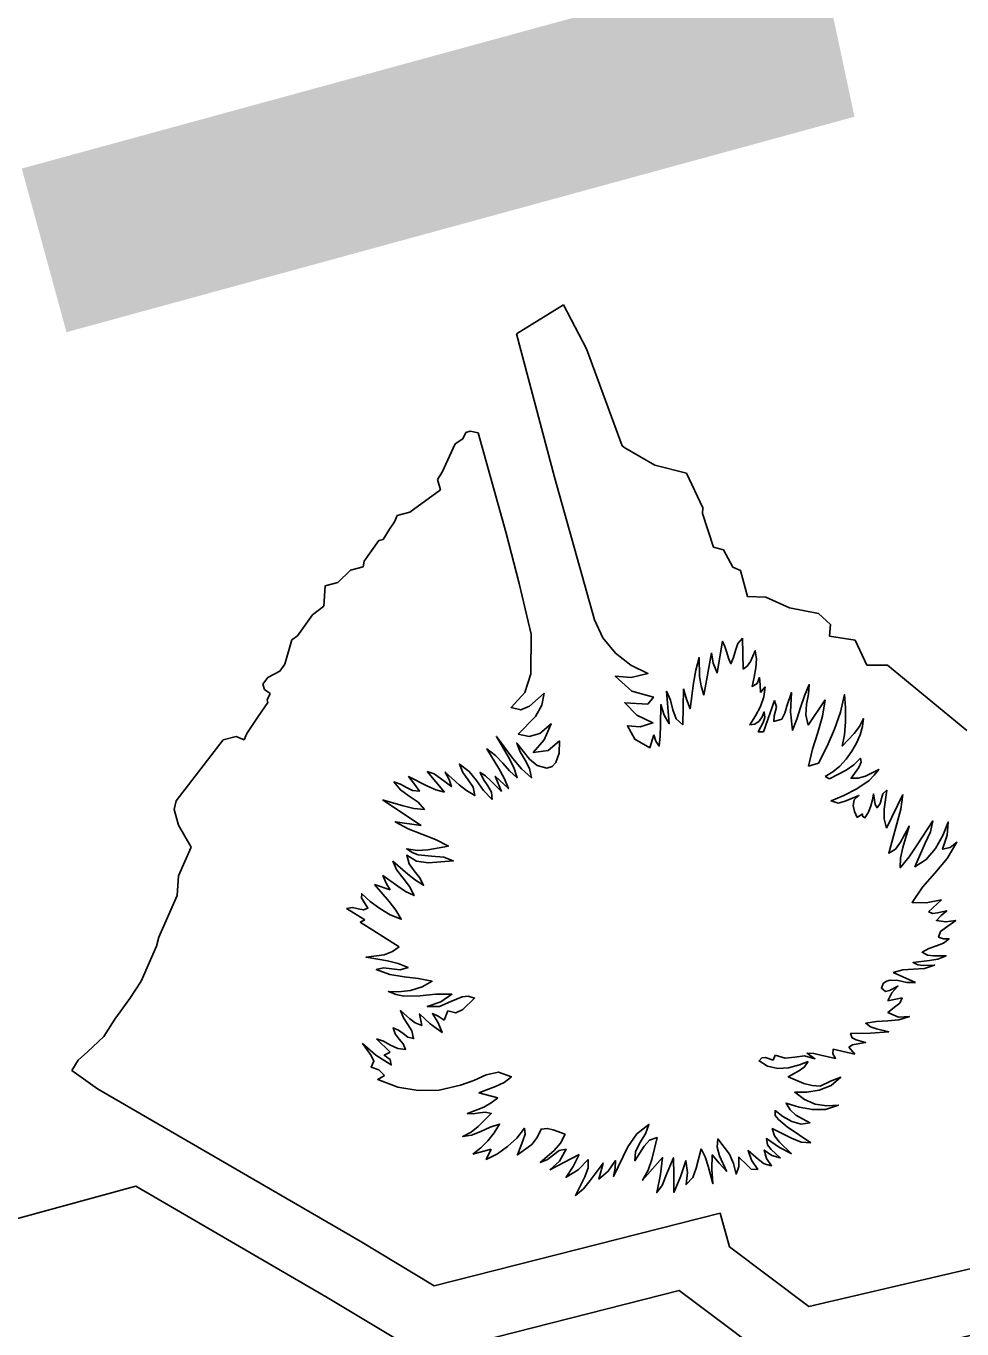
# Model space of a CAD drawing. Extents: x 2001876 to 2025694, y 804561 to 868938.
# Drawn here: x 2010981.44 to 2010995.11, y 826067.39 to 826086.4 of the extents above; entities that cross this region are included whole.
import ezdxf

# ---------------------------------------------------------------- set-up
doc = ezdxf.new("R2010")
doc.units = 0
doc.layers.add('TR SN EXTRUDED PANEL SIGNS- MOUNTED OVERHEAD', color=7, linetype='Continuous')

msp = doc.modelspace()

# ---------------------------------------------------------------- linework, layer by layer
at = {"layer": 'TR SN EXTRUDED PANEL SIGNS- MOUNTED OVERHEAD'}
for p, q in [((2010989.29, 826082.336), (2010988.604, 826081.911)), ((2010989.624, 826081.69), (2010989.29, 826082.336)), ((2010990.147, 826080.278), (2010989.624, 826081.69)), ((2010987.821, 826080.379), (2010987.708, 826080.307)), ((2010987.864, 826080.472), (2010987.821, 826080.379)), ((2010987.927, 826080.489), (2010987.864, 826080.472)), ((2010988.047, 826080.465), (2010987.927, 826080.489)), ((2010987.708, 826080.307), (2010987.521, 826079.89)), ((2010990.186, 826080.248), (2010990.147, 826080.278)), ((2010990.623, 826079.995), (2010990.186, 826080.248)), ((2010991.085, 826079.879), (2010990.623, 826079.995)), ((2010987.521, 826079.89), (2010987.453, 826079.784)), ((2010987.453, 826079.784), (2010987.494, 826079.635)), ((2010991.326, 826079.37), (2010991.085, 826079.879)), ((2010987.494, 826079.635), (2010987.048, 826079.309)), ((2010986.862, 826079.258), (2010986.823, 826079.167)), ((2010987.048, 826079.309), (2010986.862, 826079.258)), ((2010991.317, 826079.287), (2010991.326, 826079.37)), ((2010991.482, 826078.799), (2010991.317, 826079.287)), ((2010986.752, 826079.059), (2010986.656, 826078.911)), ((2010986.823, 826079.167), (2010986.752, 826079.059)), ((2010986.593, 826078.894), (2010986.38, 826078.593)), ((2010986.656, 826078.911), (2010986.593, 826078.894)), ((2010991.626, 826078.76), (2010991.482, 826078.799)), ((2010991.763, 826078.507), (2010991.626, 826078.76)), ((2010986.181, 826078.46), (2010985.997, 826078.284)), ((2010986.366, 826078.51), (2010986.181, 826078.46)), ((2010986.38, 826078.593), (2010986.366, 826078.51)), ((2010991.873, 826078.457), (2010991.763, 826078.507)), ((2010991.978, 826078.076), (2010991.873, 826078.457)), ((2010985.997, 826078.284), (2010985.81, 826078.233)), ((2010985.81, 826078.233), (2010985.79, 826077.938)), ((2010992.246, 826078.068), (2010991.978, 826078.076)), ((2010992.588, 826077.914), (2010992.246, 826078.068)), ((2010985.79, 826077.938), (2010985.626, 826077.811)), ((2010993.013, 826077.827), (2010992.588, 826077.914)), ((2010985.626, 826077.811), (2010985.409, 826077.505)), ((2010993.19, 826077.669), (2010993.013, 826077.827)), ((2010985.409, 826077.505), (2010985.325, 826077.446)), ((2010993.171, 826077.5), (2010993.19, 826077.669)), ((2010993.549, 826077.442), (2010993.171, 826077.5)), ((2010985.325, 826077.446), (2010985.222, 826077.088)), ((2010991.901, 826077.471), (2010991.913, 826077.019)), ((2010993.718, 826077.075), (2010993.549, 826077.442)), ((2010991.339, 826076.639), (2010991.453, 826077.256)), ((2010985.151, 826076.99), (2010984.975, 826076.897)), ((2010985.222, 826077.088), (2010985.151, 826076.99)), ((2010994.018, 826077.077), (2010993.718, 826077.075)), ((2010995.18, 826076.123), (2010994.018, 826077.077)), ((2010984.975, 826076.897), (2010984.902, 826076.798)), ((2010984.902, 826076.798), (2010984.924, 826076.719)), ((2010992.165, 826076.675), (2010992.234, 826076.759)), ((2010984.924, 826076.719), (2010985.008, 826076.66)), ((2010985.008, 826076.66), (2010984.965, 826076.568)), ((2010984.965, 826076.568), (2010984.975, 826076.531)), ((2010991.03, 826076.205), (2010991.044, 826076.729)), ((2010992.21, 826076.101), (2010992.369, 826076.558)), ((2010992.861, 826076.2), (2010993.109, 826076.57)), ((2010984.975, 826076.531), (2010984.833, 826076.326)), ((2010984.833, 826076.326), (2010984.666, 826076.077)), ((2010984.324, 826075.984), (2010983.637, 826075.097)), ((2010984.513, 826076.035), (2010984.324, 826075.984)), ((2010984.628, 826075.985), (2010984.513, 826076.035)), ((2010984.666, 826076.077), (2010984.628, 826075.985)), ((2010990.549, 826075.87), (2010990.609, 826076.058)), ((2010989.227, 826075.793), (2010989.231, 826075.971)), ((2010992.866, 826075.603), (2010993.013, 826075.643)), ((2010987.552, 826075.222), (2010987.3, 826075.522)), ((2010988.386, 826075.233), (2010988.292, 826075.457)), ((2010993.111, 826075.452), (2010993.174, 826075.417)), ((2010983.637, 826075.097), (2010983.606, 826074.968)), ((2010987.211, 826074.735), (2010986.649, 826075.108)), ((2010994.003, 826074.697), (2010994.244, 826075.189)), ((2010983.606, 826074.968), (2010983.668, 826074.741)), ((2010993.579, 826074.85), (2010993.656, 826074.904)), ((2010983.668, 826074.741), (2010983.855, 826074.421)), ((2010983.855, 826074.421), (2010983.669, 826074.002)), ((2010983.669, 826074.002), (2010983.65, 826073.711)), ((2010983.65, 826073.711), (2010983.382, 826073.106)), ((2010986.532, 826073.872), (2010986.758, 826073.794)), ((2010986.39, 826073.359), (2010986.121, 826073.522)), ((2010994.809, 826073.652), (2010994.619, 826073.476)), ((2010986.32, 826073.326), (2010986.39, 826073.359)), ((2010986.893, 826072.963), (2010986.32, 826073.326)), ((2010983.351, 826072.972), (2010983.123, 826072.462)), ((2010983.382, 826073.106), (2010983.351, 826072.972)), ((2010994.104, 826072.592), (2010994.427, 826072.442)), ((2010983.123, 826072.462), (2010982.959, 826072.211)), ((2010982.959, 826072.211), (2010982.742, 826071.907)), ((2010994.026, 826072.175), (2010994.233, 826072.218)), ((2010987.547, 826071.892), (2010987.602, 826072.032)), ((2010982.742, 826071.907), (2010982.578, 826071.657)), ((2010982.578, 826071.657), (2010982.34, 826071.43)), ((2010986.761, 826071.426), (2010986.561, 826071.622)), ((2010982.34, 826071.43), (2010982.206, 826071.31)), ((2010993.455, 826071.499), (2010993.542, 826071.398)), ((2010982.206, 826071.31), (2010982.112, 826071.161)), ((2010992.381, 826071.384), (2010992.349, 826071.308)), ((2010992.734, 826071.243), (2010992.861, 826071.29)), ((2010982.112, 826071.161), (2010982.486, 826070.893)), ((2010982.486, 826070.893), (2010986.324, 826068.666)), ((2010988.33, 826070.762), (2010988.055, 826070.833)), ((2010992.555, 826070.339), (2010992.901, 826070.104)), ((2010988.233, 826070.012), (2010987.969, 826069.94)), ((2010989.517, 826069.935), (2010989.093, 826069.708)), ((2010987.402, 826068.018), (2010991.578, 826069.079)), ((2010991.578, 826069.079), (2010991.713, 826068.584)), ((2010992.872, 826067.714), (2010998.138, 826068.949)), ((2010986.324, 826068.666), (2010987.402, 826068.018)), ((2010991.713, 826068.584), (2010992.872, 826067.714))]:
    msp.add_line(p, q, dxfattribs=at)
for points in [[(2010988.604, 826081.911), (2010989.157, 826079.818), (2010989.742, 826077.736), (2010989.864, 826077.474), (2010990.047, 826077.251), (2010990.272, 826077.075), (2010990.522, 826076.955), (2010990.279, 826076.896), (2010990.045, 826076.917), (2010990.29, 826076.698), (2010990.603, 826076.609), (2010990.519, 826076.507), (2010990.184, 826076.527), (2010990.362, 826076.344), (2010990.595, 826076.232), (2010990.411, 826076.177), (2010990.224, 826076.19), (2010990.334, 826075.994), (2010990.549, 826075.87)], [(2011024.359, 826080.773), (2011024.359, 826080.774), (2010999.338, 826073.921), (2010999.436, 826073.762), (2011000.338, 826073.798), (2011000.669, 826073.401), (2011001.077, 826073.354), (2011001.619, 826073.106), (2011002.124, 826072.167), (2011001.193, 826070.055), (2010998.981, 826068.505), (2010998.813, 826068.131), (2010992.656, 826066.687), (2010990.979, 826067.946), (2010987.252, 826066.998), (2010985.84, 826067.848), (2010983.049, 826069.469), (2010956.588, 826062.235)], [(2010989.231, 826075.971), (2010989.065, 826075.831), (2010988.849, 826075.801), (2010989.007, 826075.983), (2010989.11, 826076.22), (2010988.944, 826076.077), (2010988.79, 826076.032), (2010988.631, 826076.07), (2010988.883, 826076.324), (2010988.972, 826076.49), (2010989.008, 826076.666), (2010988.796, 826076.479), (2010988.667, 826076.422), (2010988.526, 826076.456), (2010988.725, 826076.677), (2010988.813, 826076.947), (2010988.818, 826077.53), (2010988.643, 826078.269), (2010988.454, 826079.003), (2010988.047, 826080.465)], [(2010991.453, 826077.256), (2010991.476, 826077.102), (2010991.533, 826076.963), (2010991.612, 826077.424), (2010991.647, 826077.346), (2010991.673, 826077.26), (2010991.699, 826077.175), (2010991.734, 826077.097), (2010991.774, 826077.189), (2010991.801, 826077.291), (2010991.837, 826077.39), (2010991.901, 826077.471)], [(2010991.044, 826076.729), (2010991.084, 826076.58), (2010991.137, 826076.439), (2010991.186, 826076.813), (2010991.221, 826077.001), (2010991.269, 826077.186), (2010991.277, 826076.91), (2010991.298, 826076.772), (2010991.339, 826076.639)], [(2010991.913, 826077.019), (2010991.97, 826077.061), (2010992.018, 826077.13), (2010992.09, 826077.286), (2010992.107, 826077.167), (2010992.098, 826077.034), (2010992.074, 826076.898), (2010992.042, 826076.766), (2010992.115, 826076.808), (2010992.151, 826076.894), (2010992.163, 826076.788), (2010992.165, 826076.675)], [(2010992.234, 826076.759), (2010992.213, 826076.615), (2010992.165, 826076.474), (2010992.095, 826076.336), (2010992.011, 826076.204), (2010992.083, 826076.214), (2010992.145, 826076.258), (2010992.192, 826076.322), (2010992.222, 826076.393), (2010992.231, 826076.312), (2010992.207, 826076.237), (2010992.132, 826076.1), (2010992.21, 826076.101)], [(2010992.369, 826076.558), (2010992.398, 826076.464), (2010992.366, 826076.338), (2010992.36, 826076.253), (2010992.476, 826076.286), (2010992.521, 826076.377), (2010992.552, 826076.476), (2010992.619, 826076.674), (2010992.606, 826076.396), (2010992.632, 826076.125), (2010992.695, 826076.288), (2010992.752, 826076.458), (2010992.809, 826076.629), (2010992.878, 826076.791), (2010992.865, 826076.653), (2010992.837, 826076.504), (2010992.826, 826076.35), (2010992.861, 826076.2)], [(2010990.609, 826076.058), (2010990.636, 826075.966), (2010990.687, 826075.895), (2010990.701, 826076.046), (2010990.704, 826076.196), (2010990.712, 826076.501), (2010990.76, 826076.346), (2010990.834, 826076.219), (2010990.796, 826076.694), (2010990.851, 826076.563), (2010990.887, 826076.421), (2010990.936, 826076.294), (2010991.03, 826076.205)], [(2010993.109, 826076.57), (2010993.072, 826076.33), (2010993.003, 826076.091), (2010992.927, 826075.85), (2010992.866, 826075.603)], [(2010993.013, 826075.643), (2010993.137, 826075.891), (2010993.245, 826076.14), (2010993.332, 826076.391), (2010993.391, 826076.647), (2010993.408, 826076.451), (2010993.408, 826076.25), (2010993.391, 826076.06), (2010993.359, 826075.895), (2010993.531, 826076.08), (2010993.609, 826076.182), (2010993.671, 826076.296), (2010993.655, 826076.181), (2010993.62, 826076.06), (2010993.567, 826075.938), (2010993.498, 826075.818), (2010993.417, 826075.704), (2010993.322, 826075.602), (2010993.221, 826075.517), (2010993.111, 826075.452)], [(2010988.292, 826075.457), (2010988.486, 826075.274), (2010988.426, 826075.424), (2010988.344, 826075.567), (2010988.171, 826075.852), (2010988.299, 826075.758), (2010988.403, 826075.646), (2010988.504, 826075.532), (2010988.613, 826075.433), (2010988.566, 826075.584), (2010988.488, 826075.734), (2010988.311, 826076.035), (2010988.549, 826075.711), (2010988.678, 826075.561), (2010988.825, 826075.432), (2010988.792, 826075.567), (2010988.73, 826075.69), (2010988.66, 826075.81), (2010988.608, 826075.939), (2010988.793, 826075.704), (2010988.907, 826075.612), (2010989.049, 826075.572), (2010989.124, 826075.598), (2010989.176, 826075.653), (2010989.227, 826075.793)], [(2010987.3, 826075.522), (2010987.401, 826075.488), (2010987.489, 826075.425), (2010987.655, 826075.303), (2010987.619, 826075.407), (2010987.564, 826075.515), (2010987.766, 826075.33), (2010987.874, 826075.247), (2010987.994, 826075.172), (2010987.972, 826075.296), (2010987.901, 826075.401), (2010987.821, 826075.508), (2010987.77, 826075.631), (2010987.912, 826075.525), (2010988.021, 826075.39), (2010988.124, 826075.246), (2010988.247, 826075.116), (2010988.238, 826075.222), (2010988.186, 826075.315), (2010988.121, 826075.408), (2010988.072, 826075.51), (2010988.152, 826075.462), (2010988.23, 826075.386), (2010988.386, 826075.233)], [(2010993.174, 826075.417), (2010993.418, 826075.543), (2010993.528, 826075.622), (2010993.625, 826075.717), (2010993.637, 826075.66), (2010993.6, 826075.583), (2010993.488, 826075.424), (2010993.593, 826075.425), (2010993.698, 826075.453), (2010993.893, 826075.554), (2010993.826, 826075.468), (2010993.75, 826075.393), (2010993.574, 826075.27), (2010993.384, 826075.175), (2010993.196, 826075.094), (2010993.299, 826075.063), (2010993.4, 826075.088), (2010993.602, 826075.173), (2010993.535, 826075.108), (2010993.52, 826075.028), (2010993.54, 826074.939), (2010993.579, 826074.85)], [(2010986.649, 826075.108), (2010986.952, 826075.021), (2010987.104, 826074.984), (2010987.259, 826074.971), (2010987.167, 826075.076), (2010987.039, 826075.163), (2010986.909, 826075.254), (2010986.815, 826075.37), (2010986.911, 826075.338), (2010987, 826075.289), (2010987.088, 826075.247), (2010987.186, 826075.235), (2010987.116, 826075.34), (2010987.03, 826075.448), (2010987.297, 826075.315), (2010987.426, 826075.256), (2010987.552, 826075.222)], [(2010993.656, 826074.904), (2010993.656, 826074.871), (2010993.691, 826074.848), (2010993.742, 826074.932), (2010993.778, 826075.02), (2010993.801, 826075.108), (2010993.814, 826075.196), (2010993.832, 826075.103), (2010993.84, 826075.044), (2010993.869, 826074.995), (2010993.914, 826075.054), (2010993.93, 826075.127), (2010993.952, 826075.197), (2010994.009, 826075.25), (2010993.97, 826074.972), (2010993.971, 826074.832), (2010994.003, 826074.697)], [(2010994.244, 826075.189), (2010994.213, 826074.972), (2010994.158, 826074.757), (2010994.037, 826074.33), (2010994.139, 826074.391), (2010994.209, 826074.49), (2010994.336, 826074.727), (2010994.244, 826074.414), (2010994.209, 826074.26), (2010994.207, 826074.119), (2010994.338, 826074.277), (2010994.453, 826074.453), (2010994.684, 826074.803), (2010994.646, 826074.645), (2010994.572, 826074.478), (2010994.42, 826074.132), (2010994.584, 826074.238), (2010994.72, 826074.4), (2010994.826, 826074.591), (2010994.907, 826074.785), (2010994.893, 826074.596), (2010994.824, 826074.388), (2010994.934, 826074.413), (2010995.034, 826074.491), (2010994.889, 826074.252), (2010994.712, 826074.039), (2010994.53, 826073.834), (2010994.378, 826073.613), (2010994.586, 826073.607), (2010994.809, 826073.652)], [(2010986.758, 826073.794), (2010986.705, 826073.886), (2010986.655, 826074.004), (2010986.872, 826073.848), (2010986.984, 826073.771), (2010987.109, 826073.713), (2010987.043, 826073.843), (2010986.948, 826073.964), (2010986.857, 826074.085), (2010986.801, 826074.214), (2010987.019, 826074.027), (2010987.13, 826073.938), (2010987.247, 826073.862), (2010987.19, 826073.977), (2010987.111, 826074.073), (2010987.039, 826074.176), (2010987.002, 826074.302), (2010987.145, 826074.213), (2010987.319, 826074.189), (2010987.682, 826074.219), (2010987.543, 826074.275), (2010987.363, 826074.288), (2010987.171, 826074.307), (2010987.082, 826074.34), (2010987.003, 826074.394), (2010987.152, 826074.372), (2010987.308, 826074.381), (2010987.61, 826074.435), (2010987.42, 826074.529), (2010987.221, 826074.608), (2010987.024, 826074.687), (2010986.834, 826074.789), (2010987.211, 826074.735)], [(2010986.121, 826073.522), (2010986.208, 826073.539), (2010986.292, 826073.52), (2010986.37, 826073.503), (2010986.436, 826073.529), (2010986.371, 826073.629), (2010986.343, 826073.679), (2010986.345, 826073.74), (2010986.467, 826073.626), (2010986.607, 826073.522), (2010986.76, 826073.432), (2010986.921, 826073.366), (2010986.845, 826073.497), (2010986.746, 826073.624), (2010986.532, 826073.872)], [(2010994.619, 826073.476), (2010994.681, 826073.451), (2010994.749, 826073.462), (2010994.886, 826073.489), (2010994.803, 826073.422), (2010994.734, 826073.349), (2010994.873, 826073.331), (2010995.016, 826073.348), (2010994.865, 826073.242), (2010994.796, 826073.188), (2010994.766, 826073.107), (2010994.836, 826073.082), (2010994.918, 826073.083), (2010994.837, 826073.018), (2010994.733, 826072.978), (2010994.623, 826072.939), (2010994.525, 826072.884), (2010994.603, 826072.842), (2010994.691, 826072.832), (2010994.874, 826072.835), (2010994.756, 826072.784), (2010994.631, 826072.767), (2010994.393, 826072.736), (2010994.463, 826072.703), (2010994.542, 826072.694), (2010994.707, 826072.697), (2010994.558, 826072.649), (2010994.398, 826072.638), (2010994.242, 826072.629), (2010994.104, 826072.592)], [(2010987.602, 826072.032), (2010987.717, 826072), (2010987.82, 826072.049), (2010987.992, 826072.217), (2010987.9, 826072.242), (2010987.813, 826072.233), (2010987.647, 826072.166), (2010987.481, 826072.092), (2010987.302, 826072.094), (2010987.5, 826072.161), (2010987.662, 826072.271), (2010987.429, 826072.271), (2010987.193, 826072.247), (2010986.96, 826072.246), (2010986.846, 826072.269), (2010986.735, 826072.314), (2010986.884, 826072.305), (2010987.055, 826072.327), (2010987.226, 826072.379), (2010987.372, 826072.462), (2010987.17, 826072.504), (2010986.964, 826072.528), (2010986.757, 826072.562), (2010986.556, 826072.633), (2010986.664, 826072.659), (2010986.783, 826072.641), (2010986.904, 826072.627), (2010987.022, 826072.662), (2010986.875, 826072.723), (2010986.721, 826072.758), (2010986.409, 826072.811), (2010986.674, 826072.849), (2010986.795, 826072.896), (2010986.893, 826072.963)], [(2010994.427, 826072.442), (2010994.302, 826072.446), (2010994.175, 826072.472), (2010994.058, 826072.479), (2010994.005, 826072.464), (2010993.958, 826072.427), (2010993.93, 826072.36), (2010993.99, 826072.314), (2010994.047, 826072.325), (2010994.172, 826072.392), (2010994.083, 826072.292), (2010994.026, 826072.175)], [(2010994.233, 826072.218), (2010994.198, 826072.144), (2010994.141, 826072.097), (2010994.027, 826072.005), (2010994.179, 826071.938), (2010994.34, 826071.946), (2010994.187, 826071.899), (2010994.025, 826071.883), (2010993.859, 826071.875), (2010993.702, 826071.85), (2010993.772, 826071.796), (2010993.858, 826071.767), (2010994.038, 826071.724), (2010993.773, 826071.705), (2010993.48, 826071.697), (2010993.503, 826071.635), (2010993.562, 826071.607), (2010993.699, 826071.566), (2010993.586, 826071.548), (2010993.51, 826071.534), (2010993.455, 826071.499)], [(2010986.561, 826071.622), (2010986.665, 826071.589), (2010986.765, 826071.531), (2010986.87, 826071.479), (2010986.986, 826071.468), (2010986.951, 826071.549), (2010986.893, 826071.618), (2010986.835, 826071.692), (2010986.802, 826071.78), (2010986.884, 826071.75), (2010986.951, 826071.697), (2010987.017, 826071.646), (2010987.101, 826071.624), (2010987.075, 826071.736), (2010987.019, 826071.833), (2010986.957, 826071.927), (2010986.91, 826072.033), (2010987.048, 826071.912), (2010987.127, 826071.854), (2010987.22, 826071.816), (2010987.187, 826071.984), (2010987.345, 826071.84), (2010987.518, 826071.712), (2010987.463, 826071.853), (2010987.376, 826071.989), (2010987.462, 826071.95), (2010987.547, 826071.892)], [(2010988.055, 826070.833), (2010988.297, 826070.924), (2010988.424, 826070.986), (2010988.53, 826071.068), (2010988.341, 826071.135), (2010988.162, 826071.096), (2010987.98, 826071.012), (2010987.787, 826070.944), (2010987.474, 826070.874), (2010987.169, 826070.866), (2010986.871, 826070.918), (2010986.579, 826071.028), (2010986.675, 826071.087), (2010986.596, 826071.171), (2010986.485, 826071.206), (2010986.524, 826071.294), (2010986.485, 826071.379), (2010986.357, 826071.553), (2010986.553, 826071.385), (2010986.777, 826071.24), (2010986.758, 826071.32), (2010986.673, 826071.382), (2010986.761, 826071.426)], [(2010993.542, 826071.398), (2010993.225, 826071.469), (2010993.222, 826071.404), (2010993.262, 826071.335), (2010993.047, 826071.381), (2010992.944, 826071.409), (2010992.847, 826071.412), (2010992.961, 826071.331), (2010992.809, 826071.372), (2010992.667, 826071.354), (2010992.526, 826071.337), (2010992.381, 826071.384)], [(2010992.349, 826071.308), (2010992.241, 826071.347), (2010992.187, 826071.344), (2010992.146, 826071.3), (2010992.27, 826071.221), (2010992.417, 826071.189), (2010992.575, 826071.198), (2010992.734, 826071.243)], [(2010992.861, 826071.29), (2010992.809, 826071.212), (2010992.737, 826071.157), (2010992.572, 826071.067), (2010992.798, 826070.97), (2010992.918, 826070.941), (2010993.037, 826070.932), (2010993.19, 826071.004), (2010993.337, 826071.06), (2010993.196, 826070.938), (2010993.024, 826070.87), (2010992.841, 826070.843), (2010992.666, 826070.843), (2010992.807, 826070.736), (2010992.965, 826070.669), (2010993.134, 826070.643), (2010993.303, 826070.655), (2010993.117, 826070.592), (2010992.924, 826070.588), (2010992.729, 826070.624), (2010992.54, 826070.683), (2010992.599, 826070.586), (2010992.682, 826070.506), (2010992.887, 826070.397), (2010992.761, 826070.377), (2010992.625, 826070.413), (2010992.493, 826070.486), (2010992.378, 826070.573), (2010992.379, 826070.501), (2010992.427, 826070.445), (2010992.555, 826070.339)], [(2010987.969, 826069.94), (2010988.082, 826070.032), (2010988.187, 826070.135), (2010988.28, 826070.25), (2010988.357, 826070.376), (2010988.222, 826070.331), (2010988.085, 826070.267), (2010987.949, 826070.213), (2010987.82, 826070.196), (2010987.941, 826070.261), (2010988.046, 826070.342), (2010988.235, 826070.533), (2010988.154, 826070.551), (2010988.066, 826070.543), (2010987.974, 826070.529), (2010987.887, 826070.53), (2010988.125, 826070.624), (2010988.233, 826070.685), (2010988.33, 826070.762)], [(2010989.093, 826069.708), (2010989.23, 826069.837), (2010989.327, 826070.009), (2010989.226, 826069.992), (2010989.142, 826069.93), (2010989.056, 826069.858), (2010988.952, 826069.815), (2010989.155, 826069.994), (2010989.245, 826070.1), (2010989.313, 826070.229), (2010989.14, 826070.292), (2010989.054, 826070.313), (2010988.962, 826070.304), (2010988.907, 826070.18), (2010988.826, 826070.079), (2010988.618, 826069.927), (2010988.699, 826070.133), (2010988.729, 826070.232), (2010988.723, 826070.317), (2010988.607, 826070.174), (2010988.475, 826070.05), (2010988.327, 826069.945), (2010988.162, 826069.861), (2010988.233, 826070.012)], [(2010991.3, 826070.016), (2010991.225, 826069.735), (2010991.179, 826069.599), (2010991.08, 826069.494), (2010991.1, 826069.672), (2010991.077, 826069.843), (2010991, 826069.609), (2010990.901, 826069.38), (2010990.899, 826069.628), (2010990.894, 826069.885), (2010990.784, 826069.624), (2010990.735, 826069.491), (2010990.651, 826069.377), (2010990.704, 826069.64), (2010990.736, 826069.888), (2010990.444, 826069.557), (2010990.526, 826069.704), (2010990.579, 826069.861), (2010990.656, 826070.181), (2010990.547, 826070.142), (2010990.467, 826070.054), (2010990.333, 826069.843), (2010990.339, 826069.97), (2010990.404, 826070.102), (2010990.486, 826070.237), (2010990.536, 826070.373), (2010990.362, 826070.237), (2010990.229, 826070.043), (2010990.02, 826069.613), (2010990.043, 826069.736), (2010990.049, 826069.844), (2010989.943, 826069.689), (2010989.808, 826069.575), (2010989.869, 826069.808), (2010989.678, 826069.555), (2010989.582, 826069.432), (2010989.465, 826069.335), (2010989.6, 826069.605), (2010989.651, 826069.737), (2010989.65, 826069.86), (2010989.504, 826069.71), (2010989.327, 826069.601), (2010989.432, 826069.758), (2010989.517, 826069.935)], [(2010992.901, 826070.104), (2010992.758, 826070.115), (2010992.618, 826070.171), (2010992.338, 826070.312), (2010992.372, 826070.204), (2010992.444, 826070.113), (2010992.615, 826069.947), (2010992.442, 826070.035), (2010992.253, 826070.165), (2010992.27, 826070.076), (2010992.324, 826070.008), (2010992.455, 826069.883), (2010992.331, 826069.919), (2010992.22, 826069.997), (2010992.256, 826069.874), (2010992.328, 826069.77), (2010992.222, 826069.795), (2010992.137, 826069.858), (2010991.984, 826069.991), (2010992.033, 826069.85), (2010992.125, 826069.715), (2010992.031, 826069.718), (2010991.969, 826069.776), (2010991.852, 826069.896), (2010991.849, 826069.76), (2010991.809, 826069.648), (2010991.773, 826069.801), (2010991.714, 826069.937), (2010991.542, 826070.161), (2010991.534, 826070.038), (2010991.566, 826069.916), (2010991.671, 826069.689), (2010991.562, 826069.805), (2010991.462, 826069.928), (2010991.458, 826069.719), (2010991.471, 826069.509), (2010991.403, 826069.764), (2010991.36, 826069.897), (2010991.3, 826070.016)]]:
    msp.add_lwpolyline(points, dxfattribs=at)

# ---------------------------------------------------------------- texts
msp.add_text('5', height=22.8, rotation=195.2888, dxfattribs=at).set_placement((2010989.967, 826107.74))

doc.saveas('drawing.dxf')
